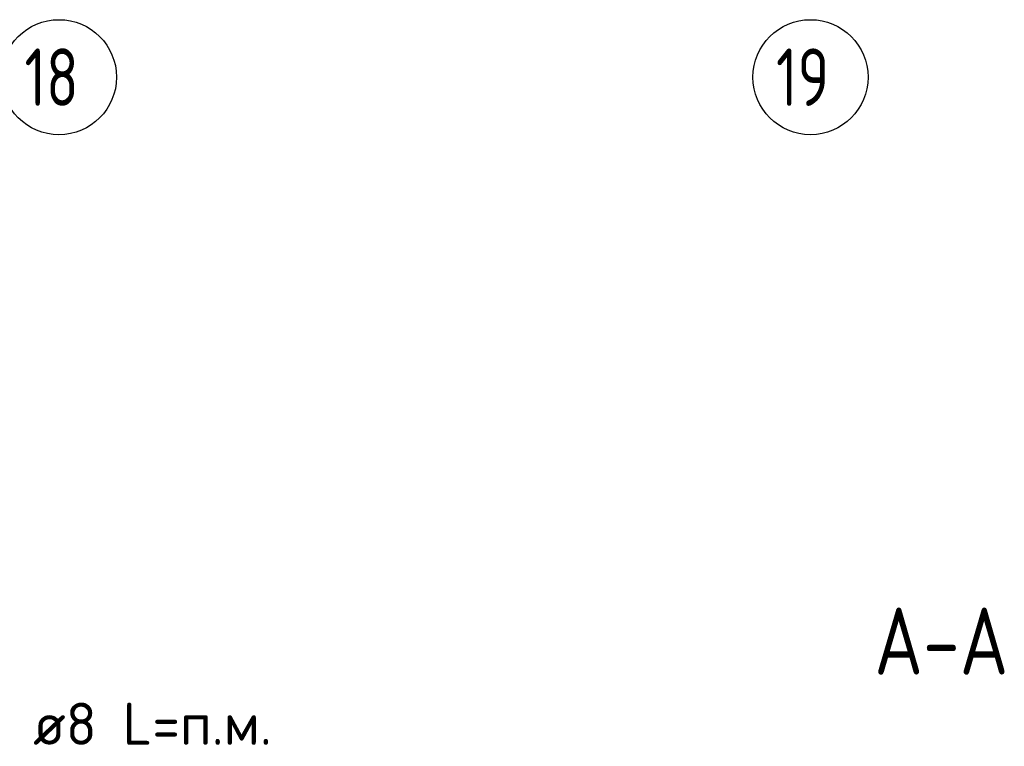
# Model space of a CAD drawing. Header units: millimetres. Extents: x 40580 to 1168286, y -220995 to 81020.
# Tile 304 of 419: x 771610 to 776746, y -116156 to -112364. Entities that reach past the tile are written whole.
import ezdxf

# ---------------------------------------------------------------- set-up
doc = ezdxf.new("R2010")
doc.units = ezdxf.units.MM
doc.linetypes.add('CENTER', pattern=[2, 1.25, -0.25, 0.25, -0.25])
for name, color, linetype, lineweight in [('Standard', 7, 'Continuous', 25), ('ОСИ', 7, 'CENTER', 15), ('Ребро вкладыша арматура S1', 52, 'Continuous', 25)]:
    doc.layers.add(name, color=color, linetype=linetype, lineweight=lineweight)
doc.styles.add('GOST 2.304-81', font='txt')
doc.styles.add('ISOCPEUR', font='isocpeur.ttf')

msp = doc.modelspace()

# ---------------------------------------------------------------- linework, layer by layer
at = {"layer": 'ОСИ', "color": 7, "linetype": 'Continuous', "lineweight": -3, "transparency": 33554687}
for centre in [(771815.3, -112664), (775735.3, -112664)]:
    msp.add_circle(centre, 300, dxfattribs=at)

# ---------------------------------------------------------------- texts
at = {"layer": 'Standard', "color": 7, "linetype": 'Continuous', "lineweight": -3, "transparency": 33554687, "insert": (776068.3, -115781.8), "char_height": 350, "width": 871.088, "attachment_point": 7, "style": 'GOST 2.304-81'}
msp.add_mtext('А-А', dxfattribs=at)
at = {"layer": 'ОСИ', "color": 7, "linetype": 'Continuous', "lineweight": 25, "transparency": 33554687, "char_height": 300, "width": 472.649, "attachment_point": 7, "style": 'ISOCPEUR'}
for s, insert in [('\\W0.75;18', (771635.3, -112813.9)), ('\\W0.75;19', (775555.3, -112813.9))]:
    msp.add_mtext(s, dxfattribs=dict(at, insert=insert))
at = {"layer": 'Ребро вкладыша арматура S1', "color": 7, "linetype": 'Continuous', "lineweight": 13, "transparency": 33554687, "insert": (771680.3, -116147.8), "char_height": 220, "width": 1492.752, "attachment_point": 7, "style": 'ISOCPEUR'}
msp.add_mtext('\\W0.97;ø8 L=п.м. ', dxfattribs=at)

doc.saveas('drawing.dxf')
